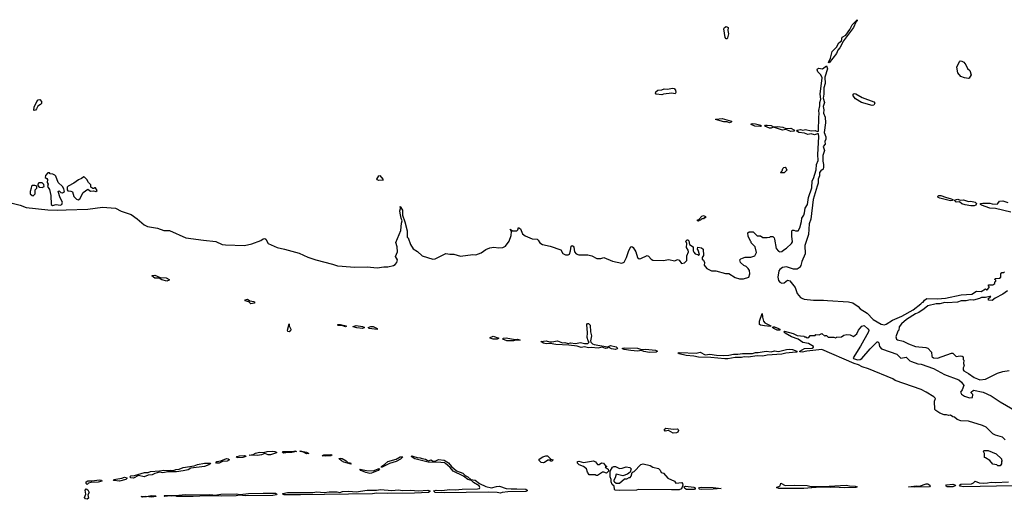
# Model space of a CAD drawing. Extents: x 2386423 to 2568864, y 578392 to 761999.
# Tile 362 of 454: x 2499229 to 2511304, y 687011 to 692889. Entities that reach past the tile are written whole.
import ezdxf

# ---------------------------------------------------------------- set-up
doc = ezdxf.new("R2010")
doc.units = 0

msp = doc.modelspace()

# ---------------------------------------------------------------- linework, layer by layer
at = {"layer": '0CON05XD'}
for points in [[(2509155, 692361), (2509147, 692365), (2509172, 692418), (2509192, 692498), (2509248, 692552), (2509277, 692605), (2509309, 692631), (2509316, 692674), (2509359, 692701), (2509410, 692770), (2509440, 692825), (2509499, 692889), (2509498, 692875), (2509482, 692858), (2509456, 692794), (2509331, 692629), (2509289, 692545), (2509262, 692515), (2509245, 692475), (2509155, 692361)], [(2507895, 692654), (2507882, 692672), (2507864, 692775), (2507871, 692795), (2507895, 692805), (2507917, 692795), (2507915, 692755), (2507921, 692715), (2507910, 692665), (2507905, 692656), (2507895, 692654)], [(2498985, 690679), (2499235, 690614), (2499307, 690587), (2499575, 690558), (2499695, 690555), (2499800, 690560), (2500065, 690568), (2500245, 690590), (2500405, 690578), (2500475, 690544), (2500595, 690501), (2500670, 690450), (2500756, 690375), (2500795, 690354), (2500918, 690335), (2500997, 690307), (2501068, 690305), (2501265, 690215), (2501485, 690185), (2501635, 690169), (2501713, 690135), (2501755, 690128), (2501985, 690123), (2502075, 690142), (2502185, 690181), (2502215, 690202), (2502235, 690206), (2502248, 690198), (2502277, 690147), (2502385, 690095), (2502478, 690078), (2502658, 690028), (2502765, 689978), (2502860, 689945), (2503065, 689893), (2503125, 689871), (2503185, 689867), (2503335, 689855), (2503492, 689858), (2503615, 689848), (2503695, 689860), (2503745, 689858), (2503815, 689878), (2503835, 689890), (2503854, 689915), (2503861, 689945), (2503840, 689985), (2503862, 690045), (2503859, 690105), (2503842, 690158), (2503904, 690305), (2503911, 690395), (2503921, 690425), (2503908, 690455), (2503897, 690517), (2503893, 690547), (2503900, 690575), (2503895, 690598), (2503923, 690553), (2503926, 690495), (2503953, 690413), (2503980, 690300), (2503982, 690225), (2503994, 690214), (2504024, 690135), (2504055, 690081), (2504107, 690047), (2504165, 689996), (2504296, 689954), (2504325, 689957), (2504455, 690022), (2504506, 690014), (2504555, 690016), (2504635, 689991), (2504785, 690012), (2504825, 690009), (2504889, 690031), (2504945, 690071), (2504995, 690092), (2505045, 690102), (2505105, 690091), (2505155, 690098), (2505187, 690115), (2505234, 690176), (2505256, 690245), (2505260, 690295), (2505245, 690320), (2505272, 690302), (2505327, 690303), (2505340, 690315), (2505345, 690340), (2505370, 690325), (2505394, 690264), (2505428, 690238), (2505514, 690204), (2505575, 690197), (2505588, 690188), (2505607, 690155), (2505642, 690135), (2505734, 690114), (2505867, 690067), (2505892, 690022), (2505923, 690005), (2505955, 690005), (2505973, 690017), (2505986, 690055), (2505994, 690115), (2506005, 690122), (2506018, 690115), (2506025, 690100), (2506034, 690045), (2506055, 690021), (2506085, 690006), (2506195, 690006), (2506245, 689994), (2506306, 689964), (2506355, 689964), (2506395, 689976), (2506500, 689930), (2506615, 689904), (2506641, 689919), (2506671, 689975), (2506698, 690062), (2506725, 690104), (2506735, 690108), (2506754, 690095), (2506784, 690044), (2506806, 689975), (2506825, 689960), (2506845, 689964), (2506925, 689997), (2506940, 689990), (2506974, 689954), (2506995, 689943), (2507124, 689936), (2507185, 689949), (2507265, 689933), (2507295, 689948), (2507315, 689940), (2507345, 689902), (2507382, 689908), (2507412, 689938), (2507410, 689995), (2507430, 690045), (2507428, 690065), (2507408, 690095), (2507412, 690145), (2507400, 690175), (2507415, 690190), (2507425, 690190), (2507437, 690177), (2507442, 690135), (2507490, 690105), (2507488, 690058), (2507495, 690040), (2507515, 690020), (2507545, 690010), (2507555, 690000), (2507567, 690013), (2507550, 690065), (2507540, 690075), (2507545, 690100), (2507592, 690092), (2507610, 690075), (2507617, 689997), (2507600, 689975), (2507600, 689955), (2507615, 689940), (2507627, 689915), (2507625, 689880), (2507655, 689838), (2507715, 689811), (2507765, 689810), (2507885, 689777), (2507925, 689780), (2508005, 689730), (2508055, 689714), (2508105, 689714), (2508170, 689735), (2508182, 689775), (2508178, 689815), (2508165, 689840), (2508140, 689865), (2508110, 689875), (2508070, 689915), (2508060, 689945), (2508072, 689958), (2508093, 689967), (2508125, 689978), (2508165, 689980), (2508195, 689978), (2508244, 689996), (2508267, 690035), (2508250, 690105), (2508200, 690155), (2508200, 690165), (2508190, 690175), (2508162, 690235), (2508160, 690275), (2508175, 690290), (2508225, 690290), (2508275, 690240), (2508315, 690240), (2508345, 690220), (2508395, 690218), (2508427, 690223), (2508435, 690230), (2508465, 690230), (2508480, 690215), (2508487, 690197), (2508508, 690085), (2508535, 690050), (2508553, 690043), (2508575, 690048), (2508601, 690069), (2508635, 690087), (2508696, 690145), (2508707, 690165), (2508698, 690235), (2508698, 690302), (2508705, 690310), (2508725, 690310), (2508745, 690300), (2508775, 690302), (2508795, 690338), (2508818, 690415), (2508822, 690458), (2508846, 690495), (2508855, 690523), (2508861, 690579), (2508889, 690625), (2508902, 690708), (2508945, 690830), (2508948, 690912), (2508965, 690944), (2508997, 691047), (2509000, 691115), (2509021, 691165), (2509016, 691235), (2509031, 691455), (2509025, 691489), (2509015, 691491), (2508975, 691477), (2508935, 691488), (2508895, 691483), (2508855, 691499), (2508785, 691508), (2508757, 691525), (2508764, 691536), (2508805, 691542), (2508835, 691536), (2508865, 691541), (2508935, 691526), (2508985, 691530), (2509015, 691520), (2509027, 691523), (2509028, 691695), (2509035, 691735), (2509030, 691775), (2509044, 691834), (2509044, 691875), (2509055, 691915), (2509045, 691975), (2509070, 692175), (2509055, 692215), (2509018, 692248), (2509009, 692275), (2509013, 692287), (2509026, 692294), (2509075, 692288), (2509125, 692324), (2509135, 692285), (2509102, 692185), (2509107, 692105), (2509091, 692055), (2509090, 691975), (2509082, 691925), (2509098, 691875), (2509082, 691825), (2509090, 691785), (2509088, 691745), (2509107, 691695), (2509111, 691625), (2509097, 691507), (2509117, 691455), (2509115, 691425), (2509103, 691395), (2509109, 691365), (2509084, 691335), (2509101, 691285), (2509080, 691225), (2509079, 691155), (2509088, 691115), (2509087, 691083), (2509082, 691055), (2509054, 691035), (2509039, 691015), (2509036, 690974), (2509023, 690935), (2509020, 690885), (2509010, 690850)], [(2510865, 692170), (2510815, 692178), (2510772, 692192), (2510735, 692237), (2510723, 692305), (2510754, 692375), (2510765, 692384), (2510785, 692382), (2510807, 692367), (2510834, 692335), (2510855, 692292), (2510881, 692265), (2510899, 692215), (2510875, 692174), (2510865, 692170)], [(2507105, 691969), (2507035, 691978), (2507027, 691987), (2507029, 692005), (2507055, 692024), (2507105, 692029), (2507135, 692040), (2507175, 692038), (2507235, 692049), (2507255, 692046), (2507274, 692025), (2507278, 691995), (2507268, 691982), (2507225, 691989), (2507125, 691974), (2507105, 691969)], [(2499406, 691776), (2499401, 691781), (2499405, 691815), (2499438, 691885), (2499455, 691905), (2499475, 691909), (2499497, 691885), (2499498, 691862), (2499485, 691848), (2499450, 691830), (2499437, 691795), (2499425, 691781), (2499406, 691776)], [(2509685, 691837), (2509552, 691872), (2509478, 691918), (2509450, 691955), (2509449, 691975), (2509465, 691983), (2509485, 691981), (2509562, 691935), (2509703, 691883), (2509717, 691865), (2509705, 691840), (2509685, 691837)], [(2507935, 691626), (2507906, 691636), (2507865, 691637), (2507762, 691665), (2507765, 691670), (2507845, 691678), (2507960, 691645), (2507960, 691635), (2507955, 691634), (2507935, 691626)], [(2508315, 691580), (2508243, 691583), (2508198, 691605), (2508198, 691612), (2508215, 691617), (2508255, 691614), (2508320, 691595), (2508323, 691585), (2508315, 691580)], [(2508685, 691520), (2508625, 691541), (2508583, 691533), (2508475, 691573), (2508445, 691561), (2508425, 691561), (2508366, 691585), (2508374, 691596), (2508395, 691598), (2508445, 691593), (2508475, 691577), (2508525, 691581), (2508590, 691570), (2508625, 691556), (2508688, 691558), (2508732, 691535), (2508725, 691524), (2508685, 691520)], [(2508565, 691010), (2508560, 691015), (2508580, 691035), (2508590, 691065), (2508602, 691078), (2508615, 691080), (2508630, 691065), (2508638, 691045), (2508605, 691013), (2508565, 691010)], [(2499633, 690613), (2499675, 690624), (2499725, 690615), (2499746, 690625), (2499753, 690653), (2499727, 690705), (2499700, 690785), (2499715, 690790), (2499735, 690772), (2499755, 690768), (2499777, 690783), (2499772, 690815), (2499756, 690846), (2499702, 690895), (2499672, 690972), (2499660, 690985), (2499637, 690997), (2499605, 691000), (2499595, 691010), (2499575, 691010), (2499545, 690980), (2499540, 690955), (2499563, 690943), (2499569, 690929), (2499568, 690895), (2499578, 690875), (2499572, 690845), (2499596, 690806), (2499610, 690735), (2499614, 690625), (2499633, 690613)], [(2499945, 690683), (2499968, 690695), (2500008, 690772), (2500065, 690810), (2500099, 690789), (2500135, 690792), (2500165, 690782), (2500180, 690795), (2500158, 690828), (2500145, 690830), (2500138, 690822), (2500125, 690820), (2500100, 690835), (2500100, 690865), (2500075, 690892), (2500052, 690932), (2500025, 690960), (2500015, 690962), (2499988, 690942), (2499952, 690928), (2499895, 690887), (2499825, 690850), (2499813, 690837), (2499812, 690805), (2499821, 690791), (2499855, 690789), (2499875, 690778), (2499892, 690722), (2499925, 690688), (2499945, 690683)], [(2503635, 690920), (2503612, 690925), (2503609, 690935), (2503635, 690974), (2503645, 690979), (2503684, 690935), (2503685, 690924), (2503635, 690920)], [(2499395, 690730), (2499420, 690755), (2499420, 690805), (2499440, 690825), (2499438, 690848), (2499415, 690858), (2499385, 690858), (2499375, 690850), (2499372, 690825), (2499358, 690785), (2499358, 690755), (2499383, 690733), (2499395, 690730)], [(2499505, 690832), (2499530, 690845), (2499527, 690867), (2499505, 690890), (2499465, 690888), (2499450, 690875), (2499450, 690855), (2499470, 690835), (2499505, 690832)], [(2509010, 690850), (2508959, 690685), (2508930, 690445), (2508910, 690385), (2508902, 690258), (2508857, 690123), (2508862, 690018), (2508820, 689925), (2508810, 689875), (2508800, 689865), (2508800, 689855), (2508765, 689830), (2508718, 689832), (2508635, 689862), (2508585, 689850), (2508552, 689828), (2508539, 689811), (2508526, 689734), (2508534, 689694), (2508553, 689673), (2508575, 689660), (2508606, 689664), (2508645, 689698), (2508675, 689690), (2508738, 689608), (2508766, 689535), (2508804, 689485), (2508820, 689475), (2508850, 689465), (2508965, 689451), (2509085, 689452), (2509135, 689446), (2509395, 689430), (2509445, 689417), (2509513, 689373), (2509538, 689345), (2509624, 689294), (2509696, 689215), (2509795, 689156), (2509835, 689151), (2509855, 689158), (2509933, 689207), (2510047, 689255), (2510188, 689335), (2510282, 689405), (2510298, 689422), (2510308, 689425), (2510327, 689453), (2510355, 689470), (2510485, 689467), (2510584, 689474), (2510775, 689518), (2510905, 689523), (2510965, 689560), (2511022, 689558), (2511075, 689590), (2511085, 689580), (2511095, 689580), (2511120, 689605), (2511120, 689615), (2511110, 689625), (2511112, 689638), (2511165, 689640), (2511190, 689655), (2511190, 689675), (2511200, 689685), (2511200, 689695), (2511190, 689705), (2511192, 689718), (2511245, 689720), (2511260, 689735), (2511260, 689775), (2511275, 689790), (2511295, 689790), (2511305, 689800)], [(2510643, 690667), (2510513, 690703), (2510495, 690711), (2510490, 690725), (2510503, 690736), (2510525, 690736), (2510582, 690712), (2510652, 690695), (2510672, 690685), (2510665, 690672), (2510643, 690667)], [(2510895, 690606), (2510825, 690619), (2510785, 690631), (2510755, 690658), (2510713, 690653), (2510690, 690675), (2510735, 690691), (2510765, 690676), (2510805, 690683), (2510865, 690661), (2510895, 690664), (2510945, 690654), (2510964, 690635), (2510955, 690614), (2510935, 690606), (2510895, 690606)], [(2511385, 690530), (2511195, 690574), (2511125, 690580), (2511024, 690614), (2511014, 690625), (2511014, 690635), (2511041, 690641), (2511125, 690642), (2511155, 690633), (2511215, 690630), (2511227, 690635), (2511246, 690664), (2511285, 690670), (2511348, 690648)], [(2507555, 690420), (2507542, 690422), (2507542, 690438), (2507558, 690442), (2507595, 690480), (2507615, 690488), (2507640, 690475), (2507638, 690462), (2507625, 690460), (2507615, 690450), (2507595, 690450), (2507578, 690432), (2507565, 690430), (2507555, 690420)], [(2501035, 689684), (2500972, 689702), (2500941, 689721), (2500885, 689723), (2500851, 689749), (2500857, 689755), (2500885, 689758), (2500951, 689731), (2501026, 689726), (2501063, 689705), (2501062, 689695), (2501035, 689684)], [(2511344, 689566), (2511285, 689525), (2511193, 689477), (2511155, 689448), (2511112, 689452), (2511112, 689478), (2511125, 689480), (2511140, 689495), (2511125, 689498), (2511075, 689483), (2511025, 689486), (2510999, 689471), (2510927, 689453), (2510885, 689456), (2510835, 689444), (2510775, 689444), (2510732, 689428), (2510605, 689419), (2510575, 689424), (2510515, 689406), (2510470, 689405), (2510365, 689384), (2510323, 689347), (2510258, 689302), (2510215, 689284), (2510104, 689215), (2510045, 689162), (2510013, 689125), (2510010, 689085), (2509998, 689072), (2509974, 689004), (2509984, 688975), (2509995, 688966), (2510065, 688949), (2510128, 688915), (2510215, 688882), (2510343, 688873), (2510365, 688862), (2510412, 688815), (2510417, 688765), (2510420, 688755), (2510435, 688744), (2510485, 688740), (2510655, 688800), (2510675, 688800), (2510715, 688762), (2510765, 688770), (2510787, 688767), (2510800, 688755), (2510800, 688725), (2510810, 688715), (2510802, 688675), (2510812, 688645), (2510798, 688622), (2510798, 688598), (2510810, 688585), (2510864, 688554), (2510933, 688505), (2510975, 688486), (2511006, 688476)], [(2502065, 689408), (2502039, 689429), (2501996, 689445), (2501996, 689455), (2502025, 689465), (2502053, 689443), (2502102, 689435), (2502112, 689425), (2502105, 689414), (2502065, 689408)], [(2508435, 689130), (2508365, 689135), (2508316, 689146), (2508303, 689155), (2508304, 689195), (2508335, 689290), (2508338, 689245), (2508350, 689195), (2508368, 689175), (2508442, 689135), (2508435, 689130)], [(2502535, 689063), (2502518, 689068), (2502512, 689085), (2502535, 689160), (2502536, 689135), (2502555, 689095), (2502549, 689075), (2502535, 689063)], [(2503225, 689124), (2503180, 689140), (2503135, 689142), (2503129, 689145), (2503130, 689155), (2503165, 689155), (2503235, 689136), (2503235, 689128), (2503225, 689124)], [(2503435, 689105), (2503365, 689113), (2503320, 689125), (2503320, 689130), (2503355, 689139), (2503435, 689127), (2503459, 689115), (2503435, 689105)], [(2503615, 689094), (2503515, 689104), (2503502, 689115), (2503535, 689128), (2503565, 689128), (2503612, 689105), (2503615, 689094)], [(2506415, 688860), (2506374, 688874), (2506325, 688863), (2506237, 688873), (2506205, 688869), (2506155, 688879), (2506115, 688870), (2506066, 688886), (2505965, 688900), (2505805, 688908), (2505735, 688920), (2505685, 688917), (2505654, 688925), (2505620, 688945), (2505685, 688955), (2505725, 688941), (2505755, 688939), (2505825, 688955), (2505885, 688928), (2505915, 688932), (2505955, 688920), (2505985, 688929), (2506045, 688921), (2506105, 688933), (2506155, 688920), (2506195, 688920), (2506214, 688935), (2506200, 688955), (2506189, 688995), (2506192, 689052), (2506186, 689155), (2506193, 689165), (2506205, 689167), (2506224, 689145), (2506228, 689065), (2506240, 689015), (2506228, 688955), (2506232, 688935), (2506256, 688915), (2506275, 688908), (2506439, 688879), (2506444, 688875), (2506435, 688863), (2506415, 688860)], [(2511315, 687740), (2511282, 687772), (2511195, 687798), (2511165, 687812), (2511080, 687895), (2511035, 687917), (2510865, 687968), (2510773, 687973), (2510725, 687990), (2510695, 688018), (2510675, 688022), (2510645, 688042), (2510625, 688038), (2510595, 688048), (2510565, 688048), (2510515, 688068), (2510465, 688098), (2510453, 688113), (2510447, 688215), (2510460, 688245), (2510439, 688265), (2510347, 688325), (2510285, 688356), (2509965, 688469), (2509936, 688486), (2509638, 688608), (2509563, 688633), (2509515, 688660), (2509464, 688674), (2509065, 688845), (2508882, 688828), (2508825, 688815), (2508798, 688818), (2508797, 688825), (2508855, 688858), (2508946, 688864), (2508964, 688875), (2508964, 688885), (2508905, 688922), (2508835, 688934), (2508775, 688975), (2508695, 689001), (2508618, 689045), (2508600, 689065), (2508609, 689071), (2508715, 689044), (2508765, 689020), (2508845, 689010), (2508853, 689003), (2508872, 689002), (2508885, 688990), (2508908, 688992), (2508925, 689020), (2508985, 689020), (2508995, 689030), (2509035, 689028), (2509065, 689042), (2509105, 689010), (2509112, 689018), (2509125, 689020), (2509145, 689000), (2509215, 689000), (2509235, 688990), (2509245, 689000), (2509307, 689003), (2509338, 689022), (2509375, 689032), (2509415, 689028), (2509455, 689008), (2509495, 689037), (2509517, 689083), (2509558, 689132), (2509585, 689139), (2509632, 689102), (2509641, 689085), (2509640, 689065), (2509542, 688888), (2509449, 688745), (2509455, 688737), (2509505, 688721), (2509538, 688725), (2509559, 688735), (2509658, 688855), (2509745, 688940), (2509755, 688942), (2509765, 688930), (2509773, 688883), (2509800, 688855), (2509905, 688820), (2509985, 688788), (2510035, 688740), (2510102, 688752), (2510145, 688710), (2510168, 688698), (2510243, 688673), (2510285, 688667), (2510435, 688614), (2510572, 688542), (2510746, 688475), (2510780, 688445), (2510810, 688405), (2510789, 688351), (2510768, 688325), (2510781, 688301), (2510815, 688273), (2510877, 688253), (2510915, 688260), (2510920, 688295), (2510900, 688315), (2510900, 688325), (2510925, 688350), (2511047, 688323), (2511145, 688279), (2511254, 688204), (2511458, 688088)], [(2505085, 688974), (2505036, 688975), (2505001, 688985), (2505001, 688995), (2505035, 689012), (2505104, 688985), (2505085, 688974)], [(2508545, 689084), (2508519, 689085), (2508476, 689105), (2508462, 689118), (2508466, 689124), (2508485, 689123), (2508536, 689106), (2508550, 689095), (2508550, 689085), (2508545, 689084)], [(2505285, 688953), (2505203, 688955), (2505156, 688975), (2505160, 688985), (2505195, 688989), (2505305, 688969), (2505335, 688972), (2505367, 688963), (2505315, 688961), (2505285, 688953)], [(2506535, 688848), (2506486, 688856), (2506450, 688875), (2506450, 688885), (2506475, 688896), (2506545, 688879), (2506561, 688865), (2506555, 688854), (2506535, 688848)], [(2506955, 688810), (2506885, 688821), (2506855, 688833), (2506805, 688827), (2506723, 688833), (2506642, 688845), (2506620, 688855), (2506623, 688865), (2506652, 688868), (2506805, 688862), (2506855, 688846), (2506905, 688851), (2507025, 688838), (2507052, 688825), (2507035, 688814), (2506955, 688810)], [(2507875, 688731), (2507705, 688748), (2507555, 688753), (2507495, 688766), (2507402, 688772), (2507318, 688795), (2507302, 688805), (2507325, 688810), (2507525, 688802), (2507575, 688815), (2507635, 688780), (2507695, 688791), (2507775, 688776), (2507865, 688775), (2507925, 688777), (2507985, 688790), (2508035, 688789), (2508095, 688799), (2508215, 688799), (2508255, 688812), (2508285, 688809), (2508385, 688826), (2508445, 688820), (2508485, 688829), (2508535, 688821), (2508635, 688847), (2508665, 688849), (2508705, 688846), (2508739, 688835), (2508760, 688825), (2508760, 688815), (2508747, 688813), (2508625, 688802), (2508575, 688790), (2508395, 688777), (2508345, 688766), (2508275, 688768), (2508165, 688753), (2508115, 688756), (2508081, 688749), (2508005, 688747), (2507915, 688734), (2507875, 688731)], [(2511006, 688476), (2511075, 688483), (2511220, 688555), (2511285, 688577), (2511365, 688590)], [(2507245, 687822), (2507185, 687853), (2507145, 687848), (2507135, 687865), (2507155, 687882), (2507245, 687872), (2507295, 687875), (2507306, 687866), (2507308, 687855), (2507300, 687835), (2507285, 687824), (2507245, 687822)], [(2502145, 687546), (2502042, 687552), (2502091, 687559), (2502123, 687577), (2502170, 687590), (2502225, 687586), (2502265, 687596), (2502325, 687599), (2502360, 687595), (2502382, 687585), (2502368, 687575), (2502304, 687556), (2502275, 687557), (2502235, 687574), (2502195, 687555), (2502145, 687546)], [(2502465, 687576), (2502452, 687585), (2502462, 687595), (2502475, 687597), (2502582, 687598), (2502605, 687603), (2502622, 687595), (2502565, 687583), (2502495, 687582), (2502465, 687576)], [(2502745, 687570), (2502709, 687589), (2502670, 687595), (2502670, 687605), (2502745, 687589), (2502775, 687573), (2502745, 687570)], [(2502985, 687540), (2502940, 687545), (2502960, 687555), (2503035, 687562), (2503060, 687555), (2503045, 687545), (2502985, 687540)], [(2511255, 687420), (2511225, 687420), (2511212, 687432), (2511165, 687442), (2511125, 687488), (2511075, 687520), (2511062, 687522), (2511063, 687573), (2511050, 687595), (2511052, 687608), (2511105, 687608), (2511205, 687570), (2511270, 687505), (2511270, 687495), (2511280, 687485), (2511270, 687475), (2511270, 687445), (2511255, 687420)], [(2500625, 687272), (2500591, 687275), (2500582, 687285), (2500593, 687297), (2500636, 687304), (2500759, 687341), (2500805, 687341), (2500835, 687351), (2500945, 687359), (2500995, 687370), (2501036, 687364), (2501075, 687369), (2501095, 687363), (2501115, 687366), (2501145, 687377), (2501185, 687379), (2501235, 687401), (2501367, 687423), (2501411, 687439), (2501495, 687453), (2501568, 687455), (2501567, 687445), (2501550, 687435), (2501495, 687413), (2501327, 687393), (2501295, 687372), (2501235, 687360), (2501151, 687349), (2501045, 687347), (2500985, 687335), (2500945, 687343), (2500915, 687335), (2500885, 687329), (2500855, 687310), (2500805, 687307), (2500755, 687288), (2500685, 687301), (2500625, 687272)], [(2501675, 687453), (2501642, 687455), (2501634, 687465), (2501646, 687474), (2501698, 687482), (2501765, 687511), (2501788, 687508), (2501802, 687495), (2501775, 687480), (2501717, 687473), (2501675, 687453)], [(2501905, 687520), (2501890, 687525), (2501895, 687536), (2501925, 687544), (2501985, 687548), (2501998, 687545), (2502003, 687535), (2501965, 687525), (2501905, 687520)], [(2503295, 687440), (2503206, 687465), (2503175, 687482), (2503147, 687505), (2503148, 687512), (2503165, 687516), (2503185, 687510), (2503235, 687482), (2503255, 687462), (2503286, 687456), (2503295, 687440)], [(2503675, 687403), (2503664, 687404), (2503666, 687415), (2503709, 687441), (2503745, 687474), (2503846, 687504), (2503895, 687530), (2503930, 687530), (2503899, 687501), (2503845, 687473), (2503765, 687451), (2503675, 687403)], [(2505125, 687087), (2505085, 687096), (2504975, 687098), (2504435, 687090), (2504325, 687096), (2504311, 687105), (2504309, 687115), (2504335, 687125), (2504405, 687120), (2504505, 687130), (2504575, 687126), (2504655, 687135), (2504845, 687138), (2504867, 687143), (2504874, 687155), (2504864, 687175), (2504795, 687215), (2504770, 687240), (2504725, 687254), (2504674, 687294), (2504544, 687354), (2504508, 687399), (2504451, 687451), (2504438, 687458), (2504394, 687464), (2504240, 687465), (2504075, 687508), (2504032, 687535), (2504038, 687542), (2504049, 687541), (2504105, 687522), (2504141, 687521), (2504165, 687510), (2504205, 687504), (2504225, 687489), (2504244, 687484), (2504275, 687494), (2504295, 687479), (2504325, 687479), (2504365, 687499), (2504435, 687491), (2504487, 687457), (2504524, 687414), (2504585, 687359), (2504665, 687331), (2504692, 687302), (2504725, 687285), (2504763, 687253), (2504815, 687244), (2504870, 687205), (2504945, 687168), (2505015, 687152), (2505075, 687168), (2505115, 687170), (2505195, 687143), (2505255, 687138), (2505325, 687141), (2505435, 687134), (2505452, 687125), (2505452, 687115), (2505435, 687107), (2505215, 687102), (2505145, 687094), (2505125, 687087)], [(2505655, 687458), (2505625, 687462), (2505602, 687485), (2505598, 687502), (2505645, 687532), (2505680, 687545), (2505702, 687545), (2505742, 687502), (2505770, 687495), (2505755, 687480), (2505745, 687480), (2505735, 687490), (2505705, 687490), (2505665, 687462), (2505655, 687458)], [(2506298, 687302), (2506285, 687310), (2506215, 687312), (2506192, 687345), (2506180, 687385), (2506145, 687412), (2506090, 687435), (2506070, 687455), (2506070, 687475), (2506085, 687480), (2506145, 687460), (2506265, 687483), (2506289, 687469), (2506315, 687438), (2506335, 687438), (2506365, 687457), (2506388, 687455), (2506412, 687422), (2506430, 687415), (2506410, 687405), (2506445, 687382), (2506450, 687355), (2506425, 687330), (2506395, 687343), (2506375, 687343), (2506315, 687302), (2506298, 687302)], [(2506585, 687118), (2506530, 687125), (2506522, 687135), (2506521, 687171), (2506495, 687192), (2506481, 687225), (2506482, 687255), (2506471, 687285), (2506470, 687355), (2506500, 687405), (2506515, 687412), (2506535, 687412), (2506585, 687388), (2506619, 687391), (2506665, 687408), (2506710, 687400), (2506730, 687385), (2506718, 687342), (2506685, 687318), (2506625, 687300), (2506545, 687320), (2506532, 687275), (2506514, 687246), (2506517, 687235), (2506524, 687224), (2506545, 687210), (2506585, 687210), (2506645, 687260), (2506677, 687263), (2506705, 687280), (2506715, 687280), (2506727, 687293), (2506742, 687338), (2506752, 687348), (2506765, 687350), (2506845, 687437), (2506875, 687446), (2506960, 687425), (2506993, 687403), (2507065, 687390), (2507085, 687370), (2507098, 687338), (2507125, 687333), (2507179, 687269), (2507260, 687235), (2507278, 687208), (2507348, 687215), (2507358, 687205), (2507362, 687185), (2507345, 687139), (2507315, 687129), (2507224, 687126), (2506815, 687130), (2506795, 687125), (2506585, 687118)], [(2503525, 687327), (2503475, 687341), (2503415, 687365), (2503400, 687380), (2503483, 687363), (2503565, 687360), (2503639, 687389), (2503643, 687385), (2503626, 687365), (2503545, 687330), (2503525, 687327)], [(2500055, 687194), (2500043, 687203), (2500044, 687225), (2500065, 687239), (2500115, 687237), (2500208, 687248), (2500232, 687245), (2500238, 687235), (2500191, 687219), (2500105, 687216), (2500073, 687207), (2500055, 687194)], [(2500455, 687234), (2500383, 687243), (2500378, 687245), (2500382, 687255), (2500481, 687269), (2500515, 687281), (2500543, 687275), (2500544, 687265), (2500530, 687255), (2500455, 687234)], [(2508845, 687145), (2508540, 687145), (2508510, 687155), (2508554, 687175), (2508565, 687208), (2508615, 687181), (2508735, 687183), (2508885, 687179), (2508935, 687169), (2509085, 687168), (2509365, 687186), (2509405, 687176), (2509475, 687173), (2509498, 687165), (2509485, 687157), (2509345, 687150), (2509215, 687159), (2509174, 687154), (2509045, 687158), (2508845, 687145)], [(2510205, 687160), (2510130, 687165), (2510227, 687177), (2510265, 687170), (2510345, 687202), (2510365, 687202), (2510390, 687185), (2510394, 687175), (2510385, 687164), (2510205, 687160)], [(2510604, 687164), (2510586, 687175), (2510595, 687189), (2510675, 687197), (2510706, 687185), (2510703, 687175), (2510675, 687164), (2510604, 687164)], [(2511415, 687177), (2510804, 687164), (2510762, 687171), (2510754, 687185), (2510770, 687195), (2510901, 687199), (2510926, 687214), (2510945, 687233), (2510995, 687213), (2511045, 687209), (2511099, 687211), (2511145, 687221), (2511195, 687215), (2511355, 687225)], [(2500055, 687011), (2500038, 687015), (2500024, 687034), (2500039, 687075), (2500034, 687125), (2500045, 687139), (2500066, 687126), (2500081, 687095), (2500064, 687065), (2500072, 687025), (2500055, 687011)], [(2501155, 687044), (2501135, 687052), (2501095, 687048), (2501075, 687053), (2501010, 687045), (2501000, 687055), (2501005, 687056), (2501135, 687056), (2501265, 687071), (2501485, 687066), (2501555, 687070), (2501645, 687060), (2501648, 687065), (2501695, 687073), (2501885, 687076), (2501935, 687069), (2502035, 687082), (2502215, 687087), (2502365, 687085), (2502384, 687075), (2502380, 687065), (2502335, 687059), (2501995, 687055), (2501925, 687061), (2501885, 687055), (2501705, 687049), (2501615, 687054), (2501439, 687049), (2501355, 687045), (2501155, 687044)], [(2502474, 687064), (2502455, 687074), (2502457, 687083), (2502515, 687094), (2502825, 687096), (2502875, 687103), (2502965, 687096), (2503025, 687103), (2503123, 687103), (2503155, 687096), (2503190, 687105), (2503265, 687111), (2503355, 687104), (2503491, 687121), (2503605, 687121), (2503655, 687130), (2503795, 687119), (2503875, 687129), (2503925, 687120), (2504025, 687124), (2504115, 687113), (2504235, 687124), (2504261, 687115), (2504259, 687105), (2504243, 687093), (2504072, 687088), (2503735, 687081), (2503605, 687085), (2503555, 687079), (2502675, 687065), (2502474, 687064)], [(2507505, 687132), (2507405, 687133), (2507386, 687145), (2507380, 687165), (2507395, 687170), (2507495, 687160), (2507509, 687155), (2507514, 687145), (2507505, 687132)], [(2507585, 687132), (2507567, 687135), (2507559, 687145), (2507566, 687155), (2507585, 687160), (2507735, 687156), (2507830, 687145), (2507735, 687135), (2507585, 687132)], [(2500735, 687038), (2500720, 687045), (2500785, 687047), (2500845, 687059), (2500893, 687053), (2500905, 687044), (2500845, 687038), (2500776, 687044), (2500735, 687038)]]:
    msp.add_lwpolyline(points, dxfattribs=at)

doc.saveas('drawing.dxf')
